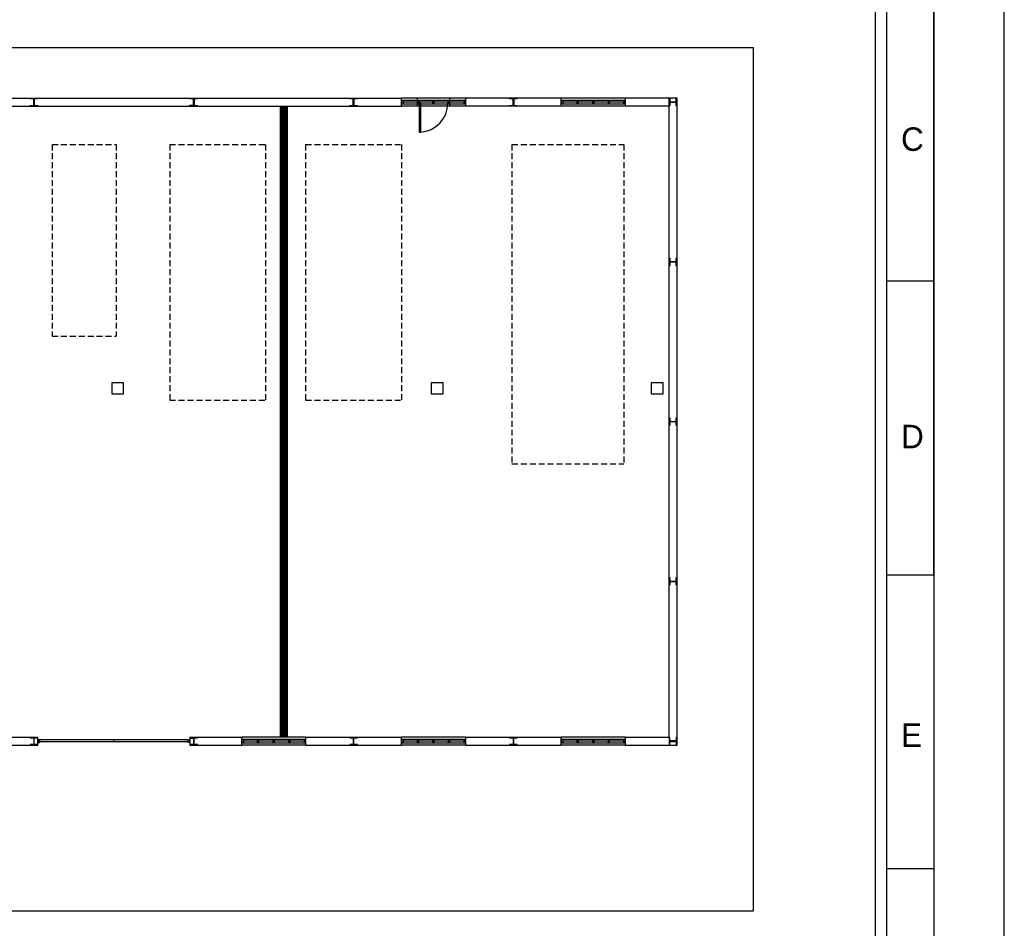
# Model space of a CAD drawing. Header units: millimetres. Extents: x -559 to 10735, y -2326 to 222.
# Tile 600 of 656: x 7086 to 7252, y -1434 to -1281. Entities that reach past the tile are written whole.
import ezdxf

# ---------------------------------------------------------------- set-up
doc = ezdxf.new("R2010")
doc.units = ezdxf.units.MM
doc.header["$LTSCALE"] = 4
doc.linetypes.add('HIDDEN', pattern=[0.375, 0.25, -0.125])
for name, color, linetype in [('Extremos da Area Total', 253, 'Continuous'), ('Modelo', 251, 'Continuous'), ('Modificaçoes da Planta Baixa', 255, 'Continuous'), ('Planta Baixa', 251, 'Continuous')]:
    doc.layers.add(name, color=color, linetype=linetype)

# ---------------------------------------------------------------- blocks, each defined once
blk = doc.blocks.new('AUW01D3S-flat-27-flat-1')
at = {"color": 9}
for p, q in [((0, 0.125), (-2, 0.125)), ((0, -0.125), (-2, -0.125))]:
    blk.add_line(p, q, dxfattribs=at)
blk = doc.blocks.new('AUD18D1S-flat-57-flat-1')
at = {"color": 9}
for p, q in [((-2, -0.125), (-2, 0.125)), ((0, 0.125), (0, -0.125))]:
    blk.add_line(p, q, dxfattribs=at)
blk = doc.blocks.new('AUD19D1S-flat-57-flat-1')
at = {"color": 9}
for p, q in [((-2, 0), (-2, 0)), ((0, 0), (0, 0))]:
    blk.add_line(p, q, dxfattribs=at)
blk = doc.blocks.new('AUD37D1S-flat-177-flat-1')
at = {"color": 9}
for p, q in [((-0.05, 0.05), (-0.05, -0.05)), ((0, 0.05), (-0.05, 0.05)), ((0, -0.05), (0, 0.05)), ((-0.05, -0.05), (0, -0.05))]:
    blk.add_line(p, q, dxfattribs=at)
at = {"color": 9, "width": 0.5, "flags": 3}
for p in [(-0.05, 0), (-0.05, -0.05)]:
    blk.add_attdef('JAMBPT', p, '', height=0.01, rotation=180, dxfattribs=at)
at = {"color": 9, "oblique": 36.8699, "width": 1.25, "flags": 3}
for p in [(-0.05, 0.05), (-0.05, 0), (-0.05, -0.05)]:
    blk.add_attdef('JAMBPT', p, '', height=0.00632, rotation=243.4349, dxfattribs=at)
blk = doc.blocks.new('AUD37D1S-flat-176-flat-1')
at = {"color": 9}
for p, q in [((0, -0.05), (0, 0.05)), ((0, 0.05), (0.05, 0.05)), ((0.05, 0.05), (0.05, -0.05)), ((0.05, -0.05), (0, -0.05))]:
    blk.add_line(p, q, dxfattribs=at)
at = {"color": 9, "text_generation_flag": 4, "width": 1.25, "flags": 3}
for p in [(0.05, 0.05), (0.05, 0), (0.05, -0.05)]:
    blk.add_attdef('JAMBPT', p, '', height=0.00632, rotation=296.5651, dxfattribs=at)
at = {"color": 9, "text_generation_flag": 4, "width": 0.5, "flags": 3}
for p in [(0.05, 0), (0.05, -0.05)]:
    blk.add_attdef('JAMBPT', p, '', height=0.01, dxfattribs=at)
blk = doc.blocks.new('AUD40D1S-flat-54-flat-1')
at = {"color": 9}
for p, q in [((-1, 0.05), (-1, -0.05)), ((1, 0.05), (-1, 0.05)), ((1, -0.05), (1, 0.05)), ((-1, -0.05), (1, -0.05))]:
    blk.add_line(p, q, dxfattribs=at)
blk = doc.blocks.new('AUD40D1S-flat-53-flat-1')
at = {"color": 9}
for p, q in [((-1, 0.05), (-1, -0.05)), ((1, 0.05), (-1, 0.05)), ((1, -0.05), (1, 0.05)), ((-1, -0.05), (1, -0.05))]:
    blk.add_line(p, q, dxfattribs=at)
blk = doc.blocks.new('AUD37D1S-flat-175-flat-1')
at = {"color": 9}
for p, q in [((-0.05, 0.05), (-0.05, -0.05)), ((0, 0.05), (-0.05, 0.05)), ((0, -0.05), (0, 0.05)), ((-0.05, -0.05), (0, -0.05))]:
    blk.add_line(p, q, dxfattribs=at)
at = {"color": 9, "width": 0.5, "flags": 3}
for p in [(-0.05, 0), (-0.05, -0.05)]:
    blk.add_attdef('JAMBPT', p, '', height=0.01, rotation=180, dxfattribs=at)
at = {"color": 9, "oblique": 36.8699, "width": 1.25, "flags": 3}
for p in [(-0.05, 0.05), (-0.05, 0), (-0.05, -0.05)]:
    blk.add_attdef('JAMBPT', p, '', height=0.00632, rotation=243.4349, dxfattribs=at)
blk = doc.blocks.new('AUD37D1S-flat-174-flat-1')
at = {"color": 9}
for p, q in [((-0.05, 0.05), (-0.05, -0.05)), ((0, 0.05), (-0.05, 0.05)), ((0, -0.05), (0, 0.05)), ((-0.05, -0.05), (0, -0.05))]:
    blk.add_line(p, q, dxfattribs=at)
at = {"color": 9, "width": 0.5, "flags": 3}
for p in [(-0.05, 0), (-0.05, -0.05)]:
    blk.add_attdef('JAMBPT', p, '', height=0.01, rotation=180, dxfattribs=at)
at = {"color": 9, "oblique": 36.8699, "width": 1.25, "flags": 3}
for p in [(-0.05, 0.05), (-0.05, 0), (-0.05, -0.05)]:
    blk.add_attdef('JAMBPT', p, '', height=0.00632, rotation=243.4349, dxfattribs=at)
blk = doc.blocks.new('AUD37D1S-flat-173-flat-1')
at = {"color": 9}
for p, q in [((-0.05, 0.05), (-0.05, -0.05)), ((0, 0.05), (-0.05, 0.05)), ((0, -0.05), (0, 0.05)), ((-0.05, -0.05), (0, -0.05))]:
    blk.add_line(p, q, dxfattribs=at)
at = {"color": 9, "width": 0.5, "flags": 3}
for p in [(-0.05, 0), (-0.05, -0.05)]:
    blk.add_attdef('JAMBPT', p, '', height=0.01, rotation=180, dxfattribs=at)
at = {"color": 9, "oblique": 36.8699, "width": 1.25, "flags": 3}
for p in [(-0.05, 0.05), (-0.05, 0), (-0.05, -0.05)]:
    blk.add_attdef('JAMBPT', p, '', height=0.00632, rotation=243.4349, dxfattribs=at)
blk = doc.blocks.new('AUW01D1S-flat-88-flat-1')
at = {"color": 9}
blk.add_line((0.21875, 0), (-0.21875, 0), dxfattribs=at)
blk = doc.blocks.new('AUW01D1S-flat-87-flat-1')
at = {"color": 9}
blk.add_line((0.21875, 0), (-0.21875, 0), dxfattribs=at)
blk = doc.blocks.new('AUW01D1S-flat-86-flat-1')
at = {"color": 9}
blk.add_line((0.21875, 0), (-0.21875, 0), dxfattribs=at)
blk = doc.blocks.new('AUW01D1S-flat-85-flat-1')
at = {"color": 9}
blk.add_line((0.21875, 0), (-0.21875, 0), dxfattribs=at)
blk = doc.blocks.new('AUW01D3S-flat-26-flat-1')
at = {"color": 9}
for p, q in [((0, 0.125), (-2, 0.125)), ((0, -0.125), (-2, -0.125))]:
    blk.add_line(p, q, dxfattribs=at)
blk = doc.blocks.new('AUD18D1S-flat-56-flat-1')
at = {"color": 9}
for p, q in [((-2, -0.125), (-2, 0.125)), ((0, 0.125), (0, -0.125))]:
    blk.add_line(p, q, dxfattribs=at)
blk = doc.blocks.new('AUD19D1S-flat-56-flat-1')
at = {"color": 9}
for p, q in [((-2, 0), (-2, 0)), ((0, 0), (0, 0))]:
    blk.add_line(p, q, dxfattribs=at)
blk = doc.blocks.new('AUD37D1S-flat-172-flat-1')
at = {"color": 9}
for p, q in [((-0.05, 0.05), (-0.05, -0.05)), ((0, 0.05), (-0.05, 0.05)), ((0, -0.05), (0, 0.05)), ((-0.05, -0.05), (0, -0.05))]:
    blk.add_line(p, q, dxfattribs=at)
at = {"color": 9, "width": 0.5, "flags": 3}
for p in [(-0.05, 0), (-0.05, -0.05)]:
    blk.add_attdef('JAMBPT', p, '', height=0.01, rotation=180, dxfattribs=at)
at = {"color": 9, "oblique": 36.8699, "width": 1.25, "flags": 3}
for p in [(-0.05, 0.05), (-0.05, 0), (-0.05, -0.05)]:
    blk.add_attdef('JAMBPT', p, '', height=0.00632, rotation=243.4349, dxfattribs=at)
blk = doc.blocks.new('AUD37D1S-flat-171-flat-1')
at = {"color": 9}
for p, q in [((0, -0.05), (0, 0.05)), ((0, 0.05), (0.05, 0.05)), ((0.05, 0.05), (0.05, -0.05)), ((0.05, -0.05), (0, -0.05))]:
    blk.add_line(p, q, dxfattribs=at)
at = {"color": 9, "text_generation_flag": 4, "width": 1.25, "flags": 3}
for p in [(0.05, 0.05), (0.05, 0), (0.05, -0.05)]:
    blk.add_attdef('JAMBPT', p, '', height=0.00632, rotation=296.5651, dxfattribs=at)
at = {"color": 9, "text_generation_flag": 4, "width": 0.5, "flags": 3}
for p in [(0.05, 0), (0.05, -0.05)]:
    blk.add_attdef('JAMBPT', p, '', height=0.01, dxfattribs=at)
blk = doc.blocks.new('AUD40D1S-flat-52-flat-1')
at = {"color": 9}
for p, q in [((-1, 0.05), (-1, -0.05)), ((1, 0.05), (-1, 0.05)), ((1, -0.05), (1, 0.05)), ((-1, -0.05), (1, -0.05))]:
    blk.add_line(p, q, dxfattribs=at)
blk = doc.blocks.new('AUD40D1S-flat-51-flat-1')
at = {"color": 9}
for p, q in [((-1, 0.05), (-1, -0.05)), ((1, 0.05), (-1, 0.05)), ((1, -0.05), (1, 0.05)), ((-1, -0.05), (1, -0.05))]:
    blk.add_line(p, q, dxfattribs=at)
blk = doc.blocks.new('AUD37D1S-flat-170-flat-1')
at = {"color": 9}
for p, q in [((-0.05, 0.05), (-0.05, -0.05)), ((0, 0.05), (-0.05, 0.05)), ((0, -0.05), (0, 0.05)), ((-0.05, -0.05), (0, -0.05))]:
    blk.add_line(p, q, dxfattribs=at)
at = {"color": 9, "width": 0.5, "flags": 3}
for p in [(-0.05, 0), (-0.05, -0.05)]:
    blk.add_attdef('JAMBPT', p, '', height=0.01, rotation=180, dxfattribs=at)
at = {"color": 9, "oblique": 36.8699, "width": 1.25, "flags": 3}
for p in [(-0.05, 0.05), (-0.05, 0), (-0.05, -0.05)]:
    blk.add_attdef('JAMBPT', p, '', height=0.00632, rotation=243.4349, dxfattribs=at)
blk = doc.blocks.new('AUD37D1S-flat-169-flat-1')
at = {"color": 9}
for p, q in [((-0.05, 0.05), (-0.05, -0.05)), ((0, 0.05), (-0.05, 0.05)), ((0, -0.05), (0, 0.05)), ((-0.05, -0.05), (0, -0.05))]:
    blk.add_line(p, q, dxfattribs=at)
at = {"color": 9, "width": 0.5, "flags": 3}
for p in [(-0.05, 0), (-0.05, -0.05)]:
    blk.add_attdef('JAMBPT', p, '', height=0.01, rotation=180, dxfattribs=at)
at = {"color": 9, "oblique": 36.8699, "width": 1.25, "flags": 3}
for p in [(-0.05, 0.05), (-0.05, 0), (-0.05, -0.05)]:
    blk.add_attdef('JAMBPT', p, '', height=0.00632, rotation=243.4349, dxfattribs=at)
blk = doc.blocks.new('AUD37D1S-flat-168-flat-1')
at = {"color": 9}
for p, q in [((-0.05, 0.05), (-0.05, -0.05)), ((0, 0.05), (-0.05, 0.05)), ((0, -0.05), (0, 0.05)), ((-0.05, -0.05), (0, -0.05))]:
    blk.add_line(p, q, dxfattribs=at)
at = {"color": 9, "width": 0.5, "flags": 3}
for p in [(-0.05, 0), (-0.05, -0.05)]:
    blk.add_attdef('JAMBPT', p, '', height=0.01, rotation=180, dxfattribs=at)
at = {"color": 9, "oblique": 36.8699, "width": 1.25, "flags": 3}
for p in [(-0.05, 0.05), (-0.05, 0), (-0.05, -0.05)]:
    blk.add_attdef('JAMBPT', p, '', height=0.00632, rotation=243.4349, dxfattribs=at)
blk = doc.blocks.new('AUW01D1S-flat-84-flat-1')
at = {"color": 9}
blk.add_line((0.21875, 0), (-0.21875, 0), dxfattribs=at)
blk = doc.blocks.new('AUW01D1S-flat-83-flat-1')
at = {"color": 9}
blk.add_line((0.21875, 0), (-0.21875, 0), dxfattribs=at)
blk = doc.blocks.new('AUW01D1S-flat-82-flat-1')
at = {"color": 9}
blk.add_line((0.21875, 0), (-0.21875, 0), dxfattribs=at)
blk = doc.blocks.new('AUW01D1S-flat-81-flat-1')
at = {"color": 9}
blk.add_line((0.21875, 0), (-0.21875, 0), dxfattribs=at)
blk = doc.blocks.new('AUW01D3S-flat-25-flat-1')
at = {"color": 9}
for p, q in [((0, 0.125), (-2, 0.125)), ((0, -0.125), (-2, -0.125))]:
    blk.add_line(p, q, dxfattribs=at)
blk = doc.blocks.new('AUD18D1S-flat-55-flat-1')
at = {"color": 9}
for p, q in [((-2, -0.125), (-2, 0.125)), ((0, 0.125), (0, -0.125))]:
    blk.add_line(p, q, dxfattribs=at)
blk = doc.blocks.new('AUD19D1S-flat-55-flat-1')
at = {"color": 9}
for p, q in [((-2, 0), (-2, 0)), ((0, 0), (0, 0))]:
    blk.add_line(p, q, dxfattribs=at)
blk = doc.blocks.new('AUD37D1S-flat-167-flat-1')
at = {"color": 9}
for p, q in [((-0.05, 0.05), (-0.05, -0.05)), ((0, 0.05), (-0.05, 0.05)), ((0, -0.05), (0, 0.05)), ((-0.05, -0.05), (0, -0.05))]:
    blk.add_line(p, q, dxfattribs=at)
at = {"color": 9, "width": 0.5, "flags": 3}
for p in [(-0.05, 0), (-0.05, -0.05)]:
    blk.add_attdef('JAMBPT', p, '', height=0.01, rotation=180, dxfattribs=at)
at = {"color": 9, "oblique": 36.8699, "width": 1.25, "flags": 3}
for p in [(-0.05, 0.05), (-0.05, 0), (-0.05, -0.05)]:
    blk.add_attdef('JAMBPT', p, '', height=0.00632, rotation=243.4349, dxfattribs=at)
blk = doc.blocks.new('AUD37D1S-flat-166-flat-1')
at = {"color": 9}
for p, q in [((0, -0.05), (0, 0.05)), ((0, 0.05), (0.05, 0.05)), ((0.05, 0.05), (0.05, -0.05)), ((0.05, -0.05), (0, -0.05))]:
    blk.add_line(p, q, dxfattribs=at)
at = {"color": 9, "text_generation_flag": 4, "width": 1.25, "flags": 3}
for p in [(0.05, 0.05), (0.05, 0), (0.05, -0.05)]:
    blk.add_attdef('JAMBPT', p, '', height=0.00632, rotation=296.5651, dxfattribs=at)
at = {"color": 9, "text_generation_flag": 4, "width": 0.5, "flags": 3}
for p in [(0.05, 0), (0.05, -0.05)]:
    blk.add_attdef('JAMBPT', p, '', height=0.01, dxfattribs=at)
blk = doc.blocks.new('AUD40D1S-flat-50-flat-1')
at = {"color": 9}
for p, q in [((-1, 0.05), (-1, -0.05)), ((1, 0.05), (-1, 0.05)), ((1, -0.05), (1, 0.05)), ((-1, -0.05), (1, -0.05))]:
    blk.add_line(p, q, dxfattribs=at)
blk = doc.blocks.new('AUD40D1S-flat-49-flat-1')
at = {"color": 9}
for p, q in [((-1, 0.05), (-1, -0.05)), ((1, 0.05), (-1, 0.05)), ((1, -0.05), (1, 0.05)), ((-1, -0.05), (1, -0.05))]:
    blk.add_line(p, q, dxfattribs=at)
blk = doc.blocks.new('AUD37D1S-flat-165-flat-1')
at = {"color": 9}
for p, q in [((-0.05, 0.05), (-0.05, -0.05)), ((0, 0.05), (-0.05, 0.05)), ((0, -0.05), (0, 0.05)), ((-0.05, -0.05), (0, -0.05))]:
    blk.add_line(p, q, dxfattribs=at)
at = {"color": 9, "width": 0.5, "flags": 3}
for p in [(-0.05, 0), (-0.05, -0.05)]:
    blk.add_attdef('JAMBPT', p, '', height=0.01, rotation=180, dxfattribs=at)
at = {"color": 9, "oblique": 36.8699, "width": 1.25, "flags": 3}
for p in [(-0.05, 0.05), (-0.05, 0), (-0.05, -0.05)]:
    blk.add_attdef('JAMBPT', p, '', height=0.00632, rotation=243.4349, dxfattribs=at)
blk = doc.blocks.new('AUD37D1S-flat-164-flat-1')
at = {"color": 9}
for p, q in [((-0.05, 0.05), (-0.05, -0.05)), ((0, 0.05), (-0.05, 0.05)), ((0, -0.05), (0, 0.05)), ((-0.05, -0.05), (0, -0.05))]:
    blk.add_line(p, q, dxfattribs=at)
at = {"color": 9, "width": 0.5, "flags": 3}
for p in [(-0.05, 0), (-0.05, -0.05)]:
    blk.add_attdef('JAMBPT', p, '', height=0.01, rotation=180, dxfattribs=at)
at = {"color": 9, "oblique": 36.8699, "width": 1.25, "flags": 3}
for p in [(-0.05, 0.05), (-0.05, 0), (-0.05, -0.05)]:
    blk.add_attdef('JAMBPT', p, '', height=0.00632, rotation=243.4349, dxfattribs=at)
blk = doc.blocks.new('AUD37D1S-flat-163-flat-1')
at = {"color": 9}
for p, q in [((-0.05, 0.05), (-0.05, -0.05)), ((0, 0.05), (-0.05, 0.05)), ((0, -0.05), (0, 0.05)), ((-0.05, -0.05), (0, -0.05))]:
    blk.add_line(p, q, dxfattribs=at)
at = {"color": 9, "width": 0.5, "flags": 3}
for p in [(-0.05, 0), (-0.05, -0.05)]:
    blk.add_attdef('JAMBPT', p, '', height=0.01, rotation=180, dxfattribs=at)
at = {"color": 9, "oblique": 36.8699, "width": 1.25, "flags": 3}
for p in [(-0.05, 0.05), (-0.05, 0), (-0.05, -0.05)]:
    blk.add_attdef('JAMBPT', p, '', height=0.00632, rotation=243.4349, dxfattribs=at)
blk = doc.blocks.new('AUW01D1S-flat-80-flat-1')
at = {"color": 9}
blk.add_line((0.21875, 0), (-0.21875, 0), dxfattribs=at)
blk = doc.blocks.new('AUW01D1S-flat-79-flat-1')
at = {"color": 9}
blk.add_line((0.21875, 0), (-0.21875, 0), dxfattribs=at)
blk = doc.blocks.new('AUW01D1S-flat-78-flat-1')
at = {"color": 9}
blk.add_line((0.21875, 0), (-0.21875, 0), dxfattribs=at)
blk = doc.blocks.new('AUW01D1S-flat-77-flat-1')
at = {"color": 9}
blk.add_line((0.21875, 0), (-0.21875, 0), dxfattribs=at)
blk = doc.blocks.new('AUW01D3S-flat-24-flat-1')
at = {"color": 9}
for p, q in [((0, 0.125), (-2, 0.125)), ((0, -0.125), (-2, -0.125))]:
    blk.add_line(p, q, dxfattribs=at)
blk = doc.blocks.new('AUD18D1S-flat-54-flat-1')
at = {"color": 9}
for p, q in [((-2, -0.125), (-2, 0.125)), ((0, 0.125), (0, -0.125))]:
    blk.add_line(p, q, dxfattribs=at)
blk = doc.blocks.new('AUD19D1S-flat-54-flat-1')
at = {"color": 9}
for p, q in [((-2, 0), (-2, 0)), ((0, 0), (0, 0))]:
    blk.add_line(p, q, dxfattribs=at)
blk = doc.blocks.new('AUD37D1S-flat-162-flat-1')
at = {"color": 9}
for p, q in [((-0.05, 0.05), (-0.05, -0.05)), ((0, 0.05), (-0.05, 0.05)), ((0, -0.05), (0, 0.05)), ((-0.05, -0.05), (0, -0.05))]:
    blk.add_line(p, q, dxfattribs=at)
at = {"color": 9, "width": 0.5, "flags": 3}
for p in [(-0.05, 0), (-0.05, -0.05)]:
    blk.add_attdef('JAMBPT', p, '', height=0.01, rotation=180, dxfattribs=at)
at = {"color": 9, "oblique": 36.8699, "width": 1.25, "flags": 3}
for p in [(-0.05, 0.05), (-0.05, 0), (-0.05, -0.05)]:
    blk.add_attdef('JAMBPT', p, '', height=0.00632, rotation=243.4349, dxfattribs=at)
blk = doc.blocks.new('AUD37D1S-flat-161-flat-1')
at = {"color": 9}
for p, q in [((0, -0.05), (0, 0.05)), ((0, 0.05), (0.05, 0.05)), ((0.05, 0.05), (0.05, -0.05)), ((0.05, -0.05), (0, -0.05))]:
    blk.add_line(p, q, dxfattribs=at)
at = {"color": 9, "text_generation_flag": 4, "width": 1.25, "flags": 3}
for p in [(0.05, 0.05), (0.05, 0), (0.05, -0.05)]:
    blk.add_attdef('JAMBPT', p, '', height=0.00632, rotation=296.5651, dxfattribs=at)
at = {"color": 9, "text_generation_flag": 4, "width": 0.5, "flags": 3}
for p in [(0.05, 0), (0.05, -0.05)]:
    blk.add_attdef('JAMBPT', p, '', height=0.01, dxfattribs=at)
blk = doc.blocks.new('AUD40D1S-flat-48-flat-1')
at = {"color": 9}
for p, q in [((-1, 0.05), (-1, -0.05)), ((1, 0.05), (-1, 0.05)), ((1, -0.05), (1, 0.05)), ((-1, -0.05), (1, -0.05))]:
    blk.add_line(p, q, dxfattribs=at)
blk = doc.blocks.new('AUD40D1S-flat-47-flat-1')
at = {"color": 9}
for p, q in [((-1, 0.05), (-1, -0.05)), ((1, 0.05), (-1, 0.05)), ((1, -0.05), (1, 0.05)), ((-1, -0.05), (1, -0.05))]:
    blk.add_line(p, q, dxfattribs=at)
blk = doc.blocks.new('AUD37D1S-flat-160-flat-1')
at = {"color": 9}
for p, q in [((-0.05, 0.05), (-0.05, -0.05)), ((0, 0.05), (-0.05, 0.05)), ((0, -0.05), (0, 0.05)), ((-0.05, -0.05), (0, -0.05))]:
    blk.add_line(p, q, dxfattribs=at)
at = {"color": 9, "width": 0.5, "flags": 3}
for p in [(-0.05, 0), (-0.05, -0.05)]:
    blk.add_attdef('JAMBPT', p, '', height=0.01, rotation=180, dxfattribs=at)
at = {"color": 9, "oblique": 36.8699, "width": 1.25, "flags": 3}
for p in [(-0.05, 0.05), (-0.05, 0), (-0.05, -0.05)]:
    blk.add_attdef('JAMBPT', p, '', height=0.00632, rotation=243.4349, dxfattribs=at)
blk = doc.blocks.new('AUD37D1S-flat-159-flat-1')
at = {"color": 9}
for p, q in [((-0.05, 0.05), (-0.05, -0.05)), ((0, 0.05), (-0.05, 0.05)), ((0, -0.05), (0, 0.05)), ((-0.05, -0.05), (0, -0.05))]:
    blk.add_line(p, q, dxfattribs=at)
at = {"color": 9, "width": 0.5, "flags": 3}
for p in [(-0.05, 0), (-0.05, -0.05)]:
    blk.add_attdef('JAMBPT', p, '', height=0.01, rotation=180, dxfattribs=at)
at = {"color": 9, "oblique": 36.8699, "width": 1.25, "flags": 3}
for p in [(-0.05, 0.05), (-0.05, 0), (-0.05, -0.05)]:
    blk.add_attdef('JAMBPT', p, '', height=0.00632, rotation=243.4349, dxfattribs=at)
blk = doc.blocks.new('AUD37D1S-flat-158-flat-1')
at = {"color": 9}
for p, q in [((-0.05, 0.05), (-0.05, -0.05)), ((0, 0.05), (-0.05, 0.05)), ((0, -0.05), (0, 0.05)), ((-0.05, -0.05), (0, -0.05))]:
    blk.add_line(p, q, dxfattribs=at)
at = {"color": 9, "width": 0.5, "flags": 3}
for p in [(-0.05, 0), (-0.05, -0.05)]:
    blk.add_attdef('JAMBPT', p, '', height=0.01, rotation=180, dxfattribs=at)
at = {"color": 9, "oblique": 36.8699, "width": 1.25, "flags": 3}
for p in [(-0.05, 0.05), (-0.05, 0), (-0.05, -0.05)]:
    blk.add_attdef('JAMBPT', p, '', height=0.00632, rotation=243.4349, dxfattribs=at)
blk = doc.blocks.new('AUW01D1S-flat-76-flat-1')
at = {"color": 9}
blk.add_line((0.21875, 0), (-0.21875, 0), dxfattribs=at)
blk = doc.blocks.new('AUW01D1S-flat-75-flat-1')
at = {"color": 9}
blk.add_line((0.21875, 0), (-0.21875, 0), dxfattribs=at)
blk = doc.blocks.new('AUW01D1S-flat-74-flat-1')
at = {"color": 9}
blk.add_line((0.21875, 0), (-0.21875, 0), dxfattribs=at)
blk = doc.blocks.new('AUW01D1S-flat-73-flat-1')
at = {"color": 9}
blk.add_line((0.21875, 0), (-0.21875, 0), dxfattribs=at)
blk = doc.blocks.new('AUW01D3S-flat-23-flat-1')
at = {"color": 9}
for p, q in [((0, 0.125), (-2, 0.125)), ((0, -0.125), (-2, -0.125))]:
    blk.add_line(p, q, dxfattribs=at)
blk = doc.blocks.new('AUD18D1S-flat-53-flat-1')
at = {"color": 9}
for p, q in [((-2, -0.125), (-2, 0.125)), ((0, 0.125), (0, -0.125))]:
    blk.add_line(p, q, dxfattribs=at)
blk = doc.blocks.new('AUD19D1S-flat-53-flat-1')
at = {"color": 9}
for p, q in [((-2, 0), (-2, 0)), ((0, 0), (0, 0))]:
    blk.add_line(p, q, dxfattribs=at)
blk = doc.blocks.new('AUD37D1S-flat-157-flat-1')
at = {"color": 9}
for p, q in [((-0.05, 0.05), (-0.05, -0.05)), ((0, 0.05), (-0.05, 0.05)), ((0, -0.05), (0, 0.05)), ((-0.05, -0.05), (0, -0.05))]:
    blk.add_line(p, q, dxfattribs=at)
at = {"color": 9, "width": 0.5, "flags": 3}
for p in [(-0.05, 0), (-0.05, -0.05)]:
    blk.add_attdef('JAMBPT', p, '', height=0.01, rotation=180, dxfattribs=at)
at = {"color": 9, "oblique": 36.8699, "width": 1.25, "flags": 3}
for p in [(-0.05, 0.05), (-0.05, 0), (-0.05, -0.05)]:
    blk.add_attdef('JAMBPT', p, '', height=0.00632, rotation=243.4349, dxfattribs=at)
blk = doc.blocks.new('AUD37D1S-flat-156-flat-1')
at = {"color": 9}
for p, q in [((0, -0.05), (0, 0.05)), ((0, 0.05), (0.05, 0.05)), ((0.05, 0.05), (0.05, -0.05)), ((0.05, -0.05), (0, -0.05))]:
    blk.add_line(p, q, dxfattribs=at)
at = {"color": 9, "text_generation_flag": 4, "width": 1.25, "flags": 3}
for p in [(0.05, 0.05), (0.05, 0), (0.05, -0.05)]:
    blk.add_attdef('JAMBPT', p, '', height=0.00632, rotation=296.5651, dxfattribs=at)
at = {"color": 9, "text_generation_flag": 4, "width": 0.5, "flags": 3}
for p in [(0.05, 0), (0.05, -0.05)]:
    blk.add_attdef('JAMBPT', p, '', height=0.01, dxfattribs=at)
blk = doc.blocks.new('AUD40D1S-flat-46-flat-1')
at = {"color": 9}
for p, q in [((-1, 0.05), (-1, -0.05)), ((1, 0.05), (-1, 0.05)), ((1, -0.05), (1, 0.05)), ((-1, -0.05), (1, -0.05))]:
    blk.add_line(p, q, dxfattribs=at)
blk = doc.blocks.new('AUD40D1S-flat-45-flat-1')
at = {"color": 9}
for p, q in [((-1, 0.05), (-1, -0.05)), ((1, 0.05), (-1, 0.05)), ((1, -0.05), (1, 0.05)), ((-1, -0.05), (1, -0.05))]:
    blk.add_line(p, q, dxfattribs=at)
blk = doc.blocks.new('AUD37D1S-flat-155-flat-1')
at = {"color": 9}
for p, q in [((-0.05, 0.05), (-0.05, -0.05)), ((0, 0.05), (-0.05, 0.05)), ((0, -0.05), (0, 0.05)), ((-0.05, -0.05), (0, -0.05))]:
    blk.add_line(p, q, dxfattribs=at)
at = {"color": 9, "width": 0.5, "flags": 3}
for p in [(-0.05, 0), (-0.05, -0.05)]:
    blk.add_attdef('JAMBPT', p, '', height=0.01, rotation=180, dxfattribs=at)
at = {"color": 9, "oblique": 36.8699, "width": 1.25, "flags": 3}
for p in [(-0.05, 0.05), (-0.05, 0), (-0.05, -0.05)]:
    blk.add_attdef('JAMBPT', p, '', height=0.00632, rotation=243.4349, dxfattribs=at)
blk = doc.blocks.new('AUD37D1S-flat-154-flat-1')
at = {"color": 9}
for p, q in [((-0.05, 0.05), (-0.05, -0.05)), ((0, 0.05), (-0.05, 0.05)), ((0, -0.05), (0, 0.05)), ((-0.05, -0.05), (0, -0.05))]:
    blk.add_line(p, q, dxfattribs=at)
at = {"color": 9, "width": 0.5, "flags": 3}
for p in [(-0.05, 0), (-0.05, -0.05)]:
    blk.add_attdef('JAMBPT', p, '', height=0.01, rotation=180, dxfattribs=at)
at = {"color": 9, "oblique": 36.8699, "width": 1.25, "flags": 3}
for p in [(-0.05, 0.05), (-0.05, 0), (-0.05, -0.05)]:
    blk.add_attdef('JAMBPT', p, '', height=0.00632, rotation=243.4349, dxfattribs=at)
blk = doc.blocks.new('AUD37D1S-flat-153-flat-1')
at = {"color": 9}
for p, q in [((-0.05, 0.05), (-0.05, -0.05)), ((0, 0.05), (-0.05, 0.05)), ((0, -0.05), (0, 0.05)), ((-0.05, -0.05), (0, -0.05))]:
    blk.add_line(p, q, dxfattribs=at)
at = {"color": 9, "width": 0.5, "flags": 3}
for p in [(-0.05, 0), (-0.05, -0.05)]:
    blk.add_attdef('JAMBPT', p, '', height=0.01, rotation=180, dxfattribs=at)
at = {"color": 9, "oblique": 36.8699, "width": 1.25, "flags": 3}
for p in [(-0.05, 0.05), (-0.05, 0), (-0.05, -0.05)]:
    blk.add_attdef('JAMBPT', p, '', height=0.00632, rotation=243.4349, dxfattribs=at)
blk = doc.blocks.new('AUW01D1S-flat-72-flat-1')
at = {"color": 9}
blk.add_line((0.21875, 0), (-0.21875, 0), dxfattribs=at)
blk = doc.blocks.new('AUW01D1S-flat-71-flat-1')
at = {"color": 9}
blk.add_line((0.21875, 0), (-0.21875, 0), dxfattribs=at)
blk = doc.blocks.new('AUW01D1S-flat-70-flat-1')
at = {"color": 9}
blk.add_line((0.21875, 0), (-0.21875, 0), dxfattribs=at)
blk = doc.blocks.new('AUW01D1S-flat-69-flat-1')
at = {"color": 9}
blk.add_line((0.21875, 0), (-0.21875, 0), dxfattribs=at)
blk = doc.blocks.new('AUD18D1S-flat-22-flat-1')
at = {"color": 9}
for p, q in [((0, -0.125), (0, 0.125)), ((4.75, 0.125), (4.75, -0.125))]:
    blk.add_line(p, q, dxfattribs=at)
blk = doc.blocks.new('AUD19D1S-flat-22-flat-1')
at = {"color": 9}
for p, q in [((0, 0), (0, 0)), ((4.75, 0), (4.75, 0))]:
    blk.add_line(p, q, dxfattribs=at)
blk = doc.blocks.new('AUD37D1S-flat-62-flat-1')
at = {"color": 9}
for p, q in [((0, 0.0375), (0, -0.0375)), ((0.05, 0.0375), (0, 0.0375)), ((0.05, -0.0375), (0.05, 0.0375)), ((0, -0.0375), (0.05, -0.0375))]:
    blk.add_line(p, q, dxfattribs=at)
at = {"color": 9, "oblique": 22.61986, "width": 1.083333, "flags": 3}
for p in [(0.05, 0.0375), (0.05, 0), (0.05, -0.0375)]:
    blk.add_attdef('JAMBPT', p, '', height=0.00588, rotation=56.30993, dxfattribs=at)
at = {"color": 9, "width": 0.666667, "flags": 3}
for p in [(0.05, 0.0375), (0.05, 0)]:
    blk.add_attdef('JAMBPT', p, '', height=0.0075, dxfattribs=at)
blk = doc.blocks.new('AUD37D1S-flat-61-flat-1')
at = {"color": 9}
for p, q in [((-0.05, 0.0375), (0, 0.0375)), ((-0.05, -0.0375), (-0.05, 0.0375)), ((0, 0.0375), (0, -0.0375)), ((0, -0.0375), (-0.05, -0.0375))]:
    blk.add_line(p, q, dxfattribs=at)
at = {"color": 9, "text_generation_flag": 4, "flags": 3}
for p, height, rotation, width in [((-0.05, 0.0375), 0.0075, 180, 0.666667), ((-0.05, 0), 0.0075, 180, 0.666667), ((-0.05, 0.0375), 0.00588, 123.69007, 1.083333), ((-0.05, 0), 0.00588, 123.69007, 1.083333), ((-0.05, -0.0375), 0.00588, 123.69007, 1.083333)]:
    blk.add_attdef('JAMBPT', p, '', height=height, rotation=rotation, dxfattribs=dict(at, width=width))
blk = doc.blocks.new('AUD41D1S-flat-12-flat-1')
at = {"color": 9}
for p, q in [((-2.375, 0.0375), (-2.375, -0.0375)), ((2.375, -0.0375), (2.375, 0.0375))]:
    blk.add_line(p, q, dxfattribs=at)
blk = doc.blocks.new('AUD10D1S-flat-1-flat-1')
at = {"color": 9}
for p, q in [((0, 0), (0, -0.05)), ((4.65, 0), (0, 0)), ((4.65, -0.05), (4.65, 0)), ((0, -0.05), (4.65, -0.05))]:
    blk.add_line(p, q, dxfattribs=at)
blk = doc.blocks.new('AUD18D1S-flat-21-flat-1')
at = {"color": 9}
for p, q in [((-1, -0.125), (-1, 0.125)), ((0, 0.125), (0, -0.125))]:
    blk.add_line(p, q, dxfattribs=at)
blk = doc.blocks.new('AUD19D1S-flat-21-flat-1')
at = {"color": 9}
for p, q in [((0, 0), (0, 0)), ((-1, 0), (-1, 0))]:
    blk.add_line(p, q, dxfattribs=at)
blk = doc.blocks.new('AUD37D1S-flat-60-flat-1')
at = {"color": 9}
for p, q in [((-0.05, 0.0375), (-0.05, -0.0375)), ((0, 0.0375), (-0.05, 0.0375)), ((0, -0.0375), (0, 0.0375)), ((-0.05, -0.0375), (0, -0.0375))]:
    blk.add_line(p, q, dxfattribs=at)
at = {"color": 9, "width": 0.666667, "flags": 3}
for p in [(-0.05, 0), (-0.05, -0.0375)]:
    blk.add_attdef('JAMBPT', p, '', height=0.0075, rotation=180, dxfattribs=at)
at = {"color": 9, "oblique": 22.61986, "width": 1.083333, "flags": 3}
for p in [(-0.05, 0.0375), (-0.05, 0), (-0.05, -0.0375)]:
    blk.add_attdef('JAMBPT', p, '', height=0.00588, rotation=236.30993, dxfattribs=at)
blk = doc.blocks.new('AUD37D1S-flat-59-flat-1')
at = {"color": 9}
for p, q in [((0, -0.0375), (0, 0.0375)), ((0, 0.0375), (0.05, 0.0375)), ((0.05, 0.0375), (0.05, -0.0375)), ((0.05, -0.0375), (0, -0.0375))]:
    blk.add_line(p, q, dxfattribs=at)
at = {"color": 9, "text_generation_flag": 4, "width": 1.083333, "flags": 3}
for p in [(0.05, 0.0375), (0.05, 0), (0.05, -0.0375)]:
    blk.add_attdef('JAMBPT', p, '', height=0.00588, rotation=303.69007, dxfattribs=at)
at = {"color": 9, "text_generation_flag": 4, "width": 0.666667, "flags": 3}
for p in [(0.05, 0), (0.05, -0.0375)]:
    blk.add_attdef('JAMBPT', p, '', height=0.0075, dxfattribs=at)
blk = doc.blocks.new('AUD41D1S-flat-11-flat-1')
at = {"color": 9}
for p, q in [((-0.5, 0.0375), (-0.5, -0.0375)), ((0.5, -0.0375), (0.5, 0.0375))]:
    blk.add_line(p, q, dxfattribs=at)
blk = doc.blocks.new('AUD29D1S-flat-15-flat-1')
at = {"color": 9}
for p, q in [((-0.45, 0), (-0.406, 0)), ((-0.45, 0), (-0.45, -0.9)), ((-0.406, 0), (-0.406, -0.9)), ((-0.45, -0.9), (-0.406, -0.9))]:
    blk.add_line(p, q, dxfattribs=at)
blk.add_ellipse((-0.45, 0), major_axis=(-0.636, -0.636), ratio=1, start_param=0.834028, end_param=2.356194, dxfattribs=at)

msp = doc.modelspace()

# ---------------------------------------------------------------- hatches: boundary and pattern name
at = {"layer": 'Modificaçoes da Planta Baixa'}
h = msp.add_hatch(dxfattribs=at)
h.set_pattern_fill('ANSI36', color=256, scale=0.035282)
h.set_pattern_definition([(45, (6353.07647, -365.997), (0.059407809, 0.217828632), [0.280051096, -0.05601022, 0, -0.05601022])])
h.paths.add_polyline_path([(7130.35, -1295.8), (7130.27, -1295.8), (7130.27, -1401.98), (7130.35, -1401.98)])
h.paths.add_polyline_path([(7130.55, -1295.8), (7130.47, -1295.8), (7130.47, -1401.98), (7130.55, -1401.98)])
h.paths.add_polyline_path([(7130.86, -1295.8), (7130.78, -1295.8), (7130.78, -1401.98), (7130.86, -1401.98)])
h.paths.add_polyline_path([(7131.17, -1295.8), (7131.09, -1295.8), (7131.09, -1401.98), (7131.17, -1401.98)])
h.paths.add_polyline_path([(7131.37, -1295.8), (7131.29, -1295.8), (7131.29, -1401.98), (7131.37, -1401.98)])

# ---------------------------------------------------------------- linework, layer by layer
at = {"layer": 'Extremos da Area Total'}
msp.add_lwpolyline([(6706.99, -1302.87), (6706.99, -1285.94), (7209.8, -1285.94), (7209.8, -1431.23), (6706.99, -1431.23), (6706.99, -1305.72)], dxfattribs=at)
at = {"layer": 'Modelo'}
for p, q in [((7240.16, -1275.81), (7240.16, -1552.63)), ((7240.16, -1374.67), (7240.16, -1275.81)), ((7240.16, -1325.24), (7232.25, -1325.24)), ((7232.25, -1374.67), (7240.16, -1374.67)), ((7240.16, -1374.67), (7240.16, -1473.54)), ((7240.16, -1424.11), (7232.25, -1424.11))]:
    msp.add_line(p, q, dxfattribs=at)
for points in [[(6664.77, -1572.4), (7252.02, -1572.4), (7252.02, -1157.17), (6664.77, -1157.17)], [(6684.54, -1552.63), (7232.25, -1552.63), (7232.25, -1176.94), (6684.54, -1176.94)], [(7230.27, -1550.65), (6686.52, -1550.65), (6686.52, -1178.92), (7230.27, -1178.92)]]:
    msp.add_lwpolyline(points, close=True, dxfattribs=at)
at = {"layer": 'Modificaçoes da Planta Baixa'}
msp.add_line((7131.37, -1401.98), (7130.27, -1401.98), dxfattribs=at)
for points in [[(7130.27, -1401.98), (7130.27, -1295.8), (7131.37, -1295.8), (7131.37, -1401.98)], [(7130.35, -1401.98), (7130.35, -1295.8), (7130.47, -1295.8), (7130.47, -1401.98)], [(7130.55, -1401.98), (7130.55, -1295.8), (7131.09, -1295.8), (7131.09, -1401.98)], [(7130.78, -1401.98), (7130.78, -1295.8), (7130.86, -1295.8), (7130.86, -1401.98)], [(7131.17, -1401.98), (7131.17, -1295.8), (7131.29, -1295.8), (7131.29, -1401.98)]]:
    msp.add_lwpolyline(points, dxfattribs=at)
at = {"layer": 'Planta Baixa'}
for p, q in [((6851.02, -1294.46), (7150.61, -1294.46)), ((7177.49, -1294.46), (7161.36, -1294.46)), ((7196.98, -1294.46), (7188.24, -1294.46)), ((7196.98, -1403.32), (7196.98, -1294.46)), ((6851.02, -1295.8), (7150.61, -1295.8)), ((7177.49, -1295.8), (7161.36, -1295.8)), ((7195.63, -1295.8), (7188.24, -1295.8)), ((7195.63, -1401.98), (7195.63, -1295.8)), ((7080.72, -1401.98), (7089.45, -1401.98)), ((7102.22, -1402.45), (7102.22, -1402.72)), ((7114.99, -1401.98), (7123.73, -1401.98)), ((7134.48, -1401.98), (7150.61, -1401.98)), ((7161.36, -1401.98), (7177.49, -1401.98)), ((7188.24, -1401.98), (7195.63, -1401.98)), ((7080.72, -1403.32), (7089.45, -1403.32)), ((7114.99, -1403.32), (7123.73, -1403.32)), ((7134.48, -1403.32), (7150.61, -1403.32)), ((7161.36, -1403.32), (7177.49, -1403.32)), ((7188.24, -1403.32), (7196.98, -1403.32))]:
    msp.add_line(p, q, dxfattribs=at)
at = {"layer": 'Planta Baixa', "linetype": 'HIDDEN'}
for p, q in [((7091.82, -1302.24), (7102.58, -1302.24)), ((7091.82, -1302.24), (7091.82, -1334.5)), ((7102.58, -1302.24), (7102.58, -1334.5)), ((7111.61, -1302.24), (7127.74, -1302.24)), ((7111.61, -1302.24), (7111.61, -1345.25)), ((7127.74, -1302.24), (7127.74, -1345.25)), ((7134.46, -1302.24), (7134.46, -1345.25)), ((7134.46, -1302.24), (7150.58, -1302.24)), ((7150.58, -1302.24), (7150.58, -1345.25)), ((7169.19, -1302.24), (7188, -1302.24)), ((7169.19, -1302.24), (7169.19, -1356)), ((7188, -1302.24), (7188, -1356)), ((7091.82, -1334.5), (7102.58, -1334.5)), ((7111.61, -1345.25), (7127.74, -1345.25)), ((7134.46, -1345.25), (7150.58, -1345.25)), ((7169.19, -1356), (7188, -1356))]:
    msp.add_line(p, q, dxfattribs=at)
at = {"layer": 'Planta Baixa'}
for points in [[(7089.43, -1294.48), (7089.43, -1294.59), (7088.89, -1294.59, 0.414214), (7088.83, -1294.64), (7088.83, -1295.61, 0.414214), (7088.89, -1295.67), (7089.43, -1295.67), (7089.43, -1295.77), (7088.14, -1295.77), (7088.14, -1295.67), (7088.67, -1295.67, 0.414214), (7088.73, -1295.61), (7088.73, -1294.64, 0.414214), (7088.67, -1294.59), (7088.14, -1294.59), (7088.14, -1294.48)], [(7116.31, -1294.49), (7116.31, -1294.6), (7115.77, -1294.59, 0.414214), (7115.72, -1294.64), (7115.71, -1295.61, 0.414214), (7115.76, -1295.67), (7116.3, -1295.67), (7116.3, -1295.78), (7115.01, -1295.77), (7115.01, -1295.66), (7115.55, -1295.66, 0.414214), (7115.6, -1295.61), (7115.61, -1294.64, 0.414214), (7115.56, -1294.59), (7115.02, -1294.58), (7115.02, -1294.48)], [(7143.19, -1294.48), (7143.19, -1294.59), (7142.65, -1294.59, 0.414214), (7142.6, -1294.64), (7142.6, -1295.61, 0.414214), (7142.65, -1295.67), (7143.19, -1295.67), (7143.19, -1295.77), (7141.9, -1295.77), (7141.9, -1295.67), (7142.44, -1295.67, 0.414214), (7142.49, -1295.61), (7142.49, -1294.64, 0.414214), (7142.44, -1294.59), (7141.9, -1294.59), (7141.9, -1294.48)], [(7170.07, -1294.48), (7170.07, -1294.59), (7169.53, -1294.59, 0.414214), (7169.48, -1294.64), (7169.48, -1295.61, 0.414214), (7169.53, -1295.67), (7170.07, -1295.67), (7170.07, -1295.77), (7168.78, -1295.77), (7168.78, -1295.67), (7169.32, -1295.67, 0.414214), (7169.37, -1295.61), (7169.37, -1294.64, 0.414214), (7169.32, -1294.59), (7168.78, -1294.59), (7168.78, -1294.48)], [(7196.95, -1295.77), (7196.84, -1295.77), (7196.84, -1295.24, 0.414214), (7196.79, -1295.18), (7195.82, -1295.18, 0.414214), (7195.77, -1295.24), (7195.77, -1295.77), (7195.66, -1295.77), (7195.66, -1294.48), (7195.77, -1294.48), (7195.77, -1295.02, 0.414214), (7195.82, -1295.07), (7196.79, -1295.07, 0.414214), (7196.84, -1295.02), (7196.84, -1294.48), (7196.95, -1294.48)], [(7196.95, -1322.65), (7196.84, -1322.65), (7196.84, -1322.12, 0.414214), (7196.79, -1322.06), (7195.82, -1322.06, 0.414214), (7195.77, -1322.12), (7195.77, -1322.65), (7195.66, -1322.65), (7195.66, -1321.36), (7195.77, -1321.36), (7195.77, -1321.9, 0.414214), (7195.82, -1321.95), (7196.79, -1321.95, 0.414214), (7196.84, -1321.9), (7196.84, -1321.36), (7196.95, -1321.36)], [(7196.95, -1349.53), (7196.84, -1349.53), (7196.84, -1349, 0.414214), (7196.79, -1348.94), (7195.82, -1348.94, 0.414214), (7195.77, -1349), (7195.77, -1349.53), (7195.66, -1349.53), (7195.66, -1348.24), (7195.77, -1348.24), (7195.77, -1348.78, 0.414214), (7195.82, -1348.84), (7196.79, -1348.84, 0.414214), (7196.84, -1348.78), (7196.84, -1348.24), (7196.95, -1348.24)], [(7196.95, -1376.42), (7196.84, -1376.42), (7196.84, -1375.88, 0.414214), (7196.79, -1375.82), (7195.82, -1375.82, 0.414214), (7195.77, -1375.88), (7195.77, -1376.42), (7195.66, -1376.42), (7195.66, -1375.13), (7195.77, -1375.13), (7195.77, -1375.66, 0.414214), (7195.82, -1375.72), (7196.79, -1375.72, 0.414214), (7196.84, -1375.66), (7196.84, -1375.13), (7196.95, -1375.13)], [(7089.43, -1403.3), (7089.43, -1403.19), (7088.89, -1403.19, -0.414214), (7088.83, -1403.14), (7088.83, -1402.17, -0.414214), (7088.89, -1402.11), (7089.43, -1402.11), (7089.43, -1402.01), (7088.14, -1402.01), (7088.14, -1402.11), (7088.67, -1402.11, -0.414214), (7088.73, -1402.17), (7088.73, -1403.14, -0.414214), (7088.67, -1403.19), (7088.14, -1403.19), (7088.14, -1403.3)], [(7116.31, -1403.29), (7116.31, -1403.18), (7115.77, -1403.19, -0.414214), (7115.72, -1403.14), (7115.71, -1402.17, -0.414214), (7115.76, -1402.11), (7116.3, -1402.11), (7116.3, -1402), (7115.01, -1402.01), (7115.01, -1402.12), (7115.55, -1402.12, -0.414214), (7115.6, -1402.17), (7115.61, -1403.14, -0.414214), (7115.56, -1403.19), (7115.02, -1403.19), (7115.02, -1403.3)], [(7143.19, -1403.3), (7143.19, -1403.19), (7142.65, -1403.19, -0.414214), (7142.6, -1403.14), (7142.6, -1402.17, -0.414214), (7142.65, -1402.11), (7143.19, -1402.11), (7143.19, -1402.01), (7141.9, -1402.01), (7141.9, -1402.11), (7142.44, -1402.11, -0.414214), (7142.49, -1402.17), (7142.49, -1403.14, -0.414214), (7142.44, -1403.19), (7141.9, -1403.19), (7141.9, -1403.3)], [(7170.07, -1403.3), (7170.07, -1403.19), (7169.53, -1403.19, -0.414214), (7169.48, -1403.14), (7169.48, -1402.17, -0.414214), (7169.53, -1402.11), (7170.07, -1402.11), (7170.07, -1402.01), (7168.78, -1402.01), (7168.78, -1402.11), (7169.32, -1402.11, -0.414214), (7169.37, -1402.17), (7169.37, -1403.14, -0.414214), (7169.32, -1403.19), (7168.78, -1403.19), (7168.78, -1403.3)], [(7196.95, -1402.01), (7196.84, -1402.01), (7196.84, -1402.54, -0.414214), (7196.79, -1402.6), (7195.82, -1402.6, -0.414214), (7195.77, -1402.54), (7195.77, -1402.01), (7195.66, -1402.01), (7195.66, -1403.3), (7195.77, -1403.3), (7195.77, -1402.76, -0.414214), (7195.82, -1402.71), (7196.79, -1402.71, -0.414214), (7196.84, -1402.76), (7196.84, -1403.3), (7196.95, -1403.3)]]:
    msp.add_lwpolyline(points, format="xyb", close=True, dxfattribs=at)
for points in [[(7101.85, -1344.2), (7103.86, -1344.2), (7103.86, -1342.35), (7101.85, -1342.35)], [(7155.61, -1344.2), (7157.62, -1344.2), (7157.62, -1342.35), (7155.61, -1342.35)], [(7192.61, -1344.2), (7194.62, -1344.2), (7194.62, -1342.35), (7192.61, -1342.35)]]:
    msp.add_lwpolyline(points, close=True, dxfattribs=at)

# ---------------------------------------------------------------- block references
at = {"layer": 'Planta Baixa', "xscale": 5.376215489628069, "yscale": 5.376215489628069, "zscale": 5.376215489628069}
for name, p in [('AUW01D3S-flat-25-flat-1', (7161.36, -1295.13)), ('AUD18D1S-flat-55-flat-1', (7161.36, -1295.13)), ('AUD37D1S-flat-166-flat-1', (7150.61, -1295.13)), ('AUD40D1S-flat-50-flat-1', (7155.98, -1295.13)), ('AUD40D1S-flat-49-flat-1', (7155.98, -1295.13)), ('AUD19D1S-flat-55-flat-1', (7161.36, -1295.13)), ('AUW01D1S-flat-77-flat-1', (7152.05, -1295.13)), ('AUD37D1S-flat-163-flat-1', (7153.5, -1295.13)), ('AUD18D1S-flat-21-flat-1', (7158.67, -1295.13)), ('AUD37D1S-flat-59-flat-1', (7153.3, -1295.13)), ('AUD41D1S-flat-11-flat-1', (7155.98, -1295.13)), ('AUD19D1S-flat-21-flat-1', (7158.67, -1295.13)), ('AUW01D1S-flat-78-flat-1', (7154.67, -1295.13)), ('AUD29D1S-flat-15-flat-1', (7155.98, -1295.33)), ('AUD37D1S-flat-164-flat-1', (7156.12, -1295.13)), ('AUW01D1S-flat-79-flat-1', (7157.29, -1295.13)), ('AUD37D1S-flat-60-flat-1', (7158.67, -1295.13)), ('AUD37D1S-flat-165-flat-1', (7158.74, -1295.13)), ('AUW01D1S-flat-80-flat-1', (7159.91, -1295.13)), ('AUD37D1S-flat-167-flat-1', (7161.36, -1295.13)), ('AUW01D3S-flat-27-flat-1', (7188.24, -1295.13)), ('AUD18D1S-flat-57-flat-1', (7188.24, -1295.13)), ('AUD37D1S-flat-176-flat-1', (7177.49, -1295.13)), ('AUD40D1S-flat-54-flat-1', (7182.86, -1295.13)), ('AUD40D1S-flat-53-flat-1', (7182.86, -1295.13)), ('AUD19D1S-flat-57-flat-1', (7188.24, -1295.13)), ('AUW01D1S-flat-85-flat-1', (7178.93, -1295.13)), ('AUD37D1S-flat-173-flat-1', (7180.38, -1295.13)), ('AUW01D1S-flat-86-flat-1', (7181.55, -1295.13)), ('AUD37D1S-flat-174-flat-1', (7183, -1295.13)), ('AUW01D1S-flat-87-flat-1', (7184.18, -1295.13)), ('AUD37D1S-flat-175-flat-1', (7185.62, -1295.13)), ('AUW01D1S-flat-88-flat-1', (7186.8, -1295.13)), ('AUD37D1S-flat-177-flat-1', (7188.24, -1295.13)), ('AUD18D1S-flat-22-flat-1', (7089.45, -1402.65)), ('AUD37D1S-flat-62-flat-1', (7089.45, -1402.65)), ('AUD41D1S-flat-12-flat-1', (7102.22, -1402.65)), ('AUD19D1S-flat-22-flat-1', (7089.45, -1402.65)), ('AUD10D1S-flat-1-flat-1', (7089.72, -1402.45)), ('AUD37D1S-flat-61-flat-1', (7114.99, -1402.65)), ('AUW01D3S-flat-23-flat-1', (7134.48, -1402.65)), ('AUD18D1S-flat-53-flat-1', (7134.48, -1402.65)), ('AUD37D1S-flat-156-flat-1', (7123.73, -1402.65)), ('AUD40D1S-flat-46-flat-1', (7129.1, -1402.65)), ('AUD40D1S-flat-45-flat-1', (7129.1, -1402.65)), ('AUD19D1S-flat-53-flat-1', (7134.48, -1402.65)), ('AUW01D1S-flat-69-flat-1', (7125.17, -1402.65)), ('AUD37D1S-flat-153-flat-1', (7126.62, -1402.65)), ('AUW01D1S-flat-70-flat-1', (7127.79, -1402.65)), ('AUD37D1S-flat-154-flat-1', (7129.24, -1402.65)), ('AUW01D1S-flat-71-flat-1', (7130.41, -1402.65)), ('AUD37D1S-flat-155-flat-1', (7131.86, -1402.65)), ('AUW01D1S-flat-72-flat-1', (7133.03, -1402.65)), ('AUD37D1S-flat-157-flat-1', (7134.48, -1402.65)), ('AUW01D3S-flat-24-flat-1', (7161.36, -1402.65)), ('AUD18D1S-flat-54-flat-1', (7161.36, -1402.65)), ('AUD37D1S-flat-161-flat-1', (7150.61, -1402.65)), ('AUD40D1S-flat-48-flat-1', (7155.98, -1402.65)), ('AUD40D1S-flat-47-flat-1', (7155.98, -1402.65)), ('AUD19D1S-flat-54-flat-1', (7161.36, -1402.65)), ('AUW01D1S-flat-73-flat-1', (7152.05, -1402.65)), ('AUD37D1S-flat-158-flat-1', (7153.5, -1402.65)), ('AUW01D1S-flat-74-flat-1', (7154.67, -1402.65)), ('AUD37D1S-flat-159-flat-1', (7156.12, -1402.65)), ('AUW01D1S-flat-75-flat-1', (7157.29, -1402.65)), ('AUD37D1S-flat-160-flat-1', (7158.74, -1402.65)), ('AUW01D1S-flat-76-flat-1', (7159.91, -1402.65)), ('AUD37D1S-flat-162-flat-1', (7161.36, -1402.65)), ('AUW01D3S-flat-26-flat-1', (7188.24, -1402.65)), ('AUD18D1S-flat-56-flat-1', (7188.24, -1402.65)), ('AUD37D1S-flat-171-flat-1', (7177.49, -1402.65)), ('AUD40D1S-flat-52-flat-1', (7182.86, -1402.65)), ('AUD40D1S-flat-51-flat-1', (7182.86, -1402.65)), ('AUD19D1S-flat-56-flat-1', (7188.24, -1402.65)), ('AUW01D1S-flat-81-flat-1', (7178.93, -1402.65)), ('AUD37D1S-flat-168-flat-1', (7180.38, -1402.65)), ('AUW01D1S-flat-82-flat-1', (7181.55, -1402.65)), ('AUD37D1S-flat-169-flat-1', (7183, -1402.65)), ('AUW01D1S-flat-83-flat-1', (7184.18, -1402.65)), ('AUD37D1S-flat-170-flat-1', (7185.62, -1402.65)), ('AUW01D1S-flat-84-flat-1', (7186.8, -1402.65)), ('AUD37D1S-flat-172-flat-1', (7188.24, -1402.65))]:
    msp.add_blockref(name, p, dxfattribs=at)

# ---------------------------------------------------------------- texts
at = {"layer": 'Modelo', "char_height": 3.95, "attachment_point": 1}
for s, insert in [('C', (7234.66, -1299.38)), ('D', (7234.66, -1349.42)), ('E', (7234.66, -1399.67))]:
    msp.add_mtext_dynamic_manual_height_columns(s, width=54.2922, gutter_width=19.77, heights=[0], dxfattribs=dict(at, insert=insert))

doc.saveas('drawing.dxf')
